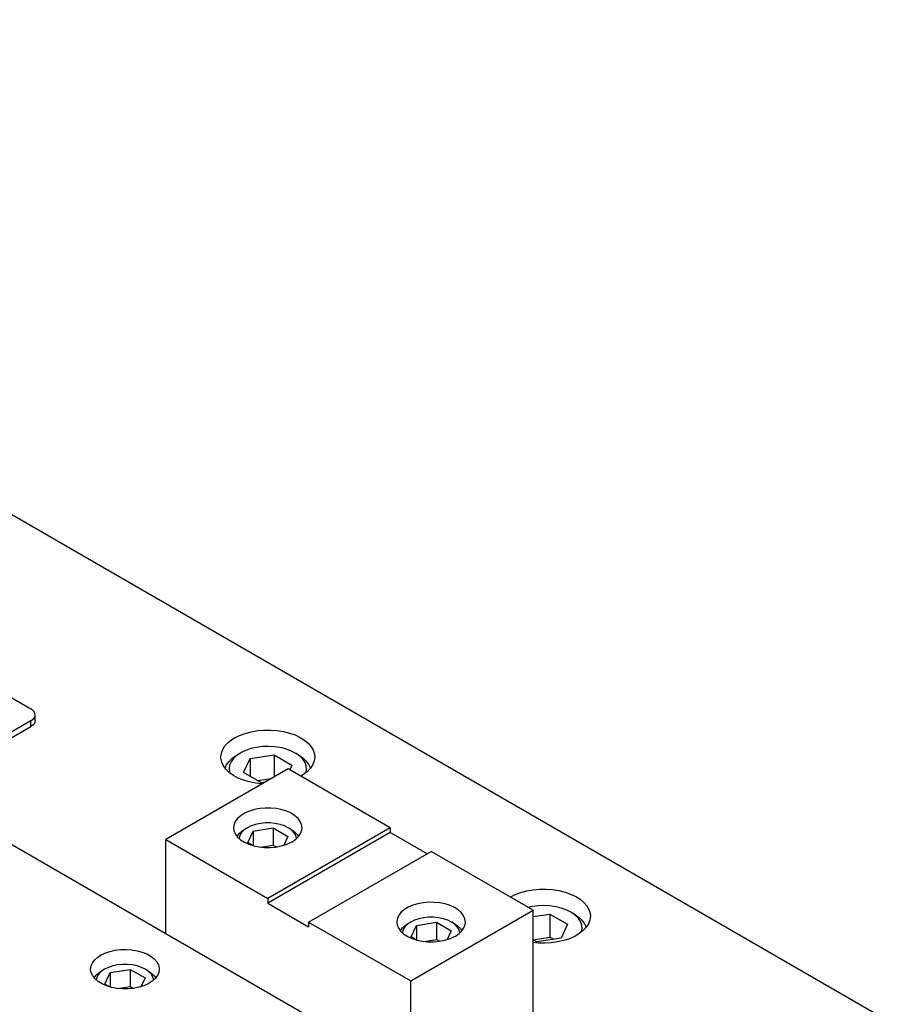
# Model space of a CAD drawing. Header units: inches. Extents: x 3 to 351, y 4 to 271.
# Tile 296 of 530: x 92 to 99, y 261 to 270. Entities that reach past the tile are written whole.
import ezdxf

# ---------------------------------------------------------------- set-up
doc = ezdxf.new("R2010")
doc.units = ezdxf.units.IN
doc.header["$LTSCALE"] = 0.5
doc.header["$MEASUREMENT"] = 0
doc.layers.add('DSS', color=7, linetype='Continuous')

msp = doc.modelspace()

# ---------------------------------------------------------------- linework, layer by layer
at = {"layer": 'DSS', "color": 254, "linetype": 'Continuous'}
for p, q in [((99.2201, 261.2664), (84.1764, 269.9518)), ((93.7313, 263.7954), (93.7876, 263.8005)), ((93.7876, 263.8005), (93.8446, 263.8009)), ((93.8446, 263.8009), (93.9011, 263.7967)), ((93.4776, 263.6916), (93.5113, 263.7182)), ((93.5113, 263.7182), (93.5343, 263.7326)), ((93.5343, 263.7326), (93.5773, 263.7542)), ((93.5773, 263.7542), (93.6251, 263.772)), ((93.6251, 263.772), (93.6768, 263.7859)), ((93.6768, 263.7859), (93.7313, 263.7954)), ((93.9011, 263.7967), (93.956, 263.7881)), ((93.956, 263.7881), (94.0083, 263.775)), ((94.0083, 263.775), (94.057, 263.7579)), ((94.057, 263.7579), (94.101, 263.737)), ((94.101, 263.737), (94.1395, 263.7127)), ((93.4193, 263.5996), (93.4312, 263.6317)), ((93.4312, 263.6317), (93.4508, 263.6626)), ((93.4508, 263.6626), (93.4776, 263.6916)), ((94.1395, 263.7127), (94.1717, 263.6856)), ((94.1717, 263.6856), (94.1971, 263.6562)), ((94.1971, 263.6562), (94.2151, 263.625)), ((93.4153, 263.5667), (93.4193, 263.5996)), ((93.4157, 263.5563), (93.4153, 263.5667)), ((93.4222, 263.5236), (93.4157, 263.5563)), ((94.2151, 263.625), (94.2253, 263.5926)), ((94.2278, 263.5667), (94.2238, 263.5339)), ((94.2253, 263.5926), (94.2278, 263.5667)), ((93.4366, 263.4918), (93.4222, 263.5236)), ((93.4585, 263.4614), (93.4366, 263.4918)), ((93.4876, 263.4331), (93.4585, 263.4614)), ((94.1923, 263.4709), (94.1654, 263.4419)), ((94.2119, 263.5018), (94.1923, 263.4709)), ((94.2238, 263.5339), (94.2119, 263.5018)), ((93.5233, 263.4075), (93.4876, 263.4331)), ((93.5648, 263.385), (93.5233, 263.4075)), ((93.6114, 263.366), (93.5648, 263.385)), ((94.1318, 263.4153), (94.1088, 263.4009)), ((94.1654, 263.4419), (94.1318, 263.4153)), ((93.6621, 263.351), (93.6114, 263.366)), ((93.7159, 263.3403), (93.6621, 263.351)), ((93.7718, 263.334), (93.7159, 263.3403)), ((95.9208, 262.3548), (95.9638, 262.3763)), ((95.9638, 262.3763), (96.0116, 262.3942)), ((96.0116, 262.3942), (96.0633, 262.4081)), ((96.0633, 262.4081), (96.1178, 262.4176)), ((96.1178, 262.4176), (96.1741, 262.4226)), ((96.1741, 262.4226), (96.2311, 262.4231)), ((96.2311, 262.4231), (96.2876, 262.4189)), ((96.2876, 262.4189), (96.3425, 262.4102)), ((96.3425, 262.4102), (96.3948, 262.3972)), ((96.3948, 262.3972), (96.4435, 262.3801)), ((96.4435, 262.3801), (96.4875, 262.3592)), ((96.4875, 262.3592), (96.526, 262.3349)), ((96.526, 262.3349), (96.5582, 262.3078)), ((96.5582, 262.3078), (96.5836, 262.2783)), ((96.5836, 262.2783), (96.6016, 262.2471)), ((96.6016, 262.2471), (96.6118, 262.2148)), ((96.6143, 262.1889), (96.6103, 262.1561)), ((96.6118, 262.2148), (96.6143, 262.1889)), ((96.5984, 262.1239), (96.5788, 262.093)), ((96.6103, 262.1561), (96.5984, 262.1239)), ((96.4785, 262.0139), (96.4335, 261.9938)), ((96.5183, 262.0375), (96.4785, 262.0139)), ((96.5519, 262.064), (96.5183, 262.0375)), ((96.5788, 262.093), (96.5519, 262.064)), ((96.162, 261.9559), (96.1196, 261.96)), ((96.2189, 261.9545), (96.162, 261.9559)), ((96.2756, 261.9576), (96.2189, 261.9545)), ((96.331, 261.9654), (96.2756, 261.9576)), ((96.384, 261.9775), (96.331, 261.9654)), ((96.4335, 261.9938), (96.384, 261.9775))]:
    msp.add_line(p, q, dxfattribs=at)
at = {"layer": 'DSS', "color": 176, "linetype": 'Continuous'}
for p, q in [((89.8264, 265.1058), (91.7709, 263.9832)), ((91.7783, 263.9785), (91.7709, 263.9832)), ((91.7908, 263.9682), (91.7783, 263.9785)), ((91.7709, 263.8811), (91.7849, 263.8907)), ((91.7849, 263.8907), (91.7958, 263.9016)), ((91.8, 263.9568), (91.7908, 263.9682)), ((91.7958, 263.9016), (91.8033, 263.9134)), ((91.8056, 263.9447), (91.8, 263.9568)), ((91.8033, 263.9134), (91.8071, 263.9258)), ((91.8075, 263.9321), (91.8056, 263.9447)), ((91.8071, 263.9258), (91.8075, 263.9321)), ((91.8075, 263.8831), (91.8075, 263.9321)), ((91.7709, 263.8811), (90.7562, 263.2953)), ((90.7987, 263.2708), (91.7709, 263.8321)), ((91.7783, 263.8367), (91.7709, 263.8321)), ((91.7908, 263.847), (91.7783, 263.8367)), ((91.8, 263.8584), (91.7908, 263.847)), ((91.8056, 263.8706), (91.8, 263.8584)), ((91.8075, 263.8831), (91.8056, 263.8706))]:
    msp.add_line(p, q, dxfattribs=at)
at = {"layer": 'DSS', "color": 9, "linetype": 'Continuous'}
for p, q in [((96.7207, 259.8517), (89.791, 263.8525)), ((93.9983, 263.4647), (92.9376, 262.8523)), ((94.8822, 262.9544), (93.9983, 263.4647)), ((93.7523, 263.1211), (93.706, 263.1123)), ((93.8004, 263.1254), (93.7523, 263.1211)), ((93.8491, 263.1251), (93.8004, 263.1254)), ((93.897, 263.1202), (93.8491, 263.1251)), ((93.943, 263.1108), (93.897, 263.1202)), ((93.5631, 263.0387), (93.5427, 263.0132)), ((93.5904, 263.062), (93.5631, 263.0387)), ((93.624, 263.0823), (93.5904, 263.062)), ((93.6629, 263.0993), (93.624, 263.0823)), ((93.706, 263.1123), (93.6629, 263.0993)), ((93.9856, 263.0972), (93.943, 263.1108)), ((94.0238, 263.0798), (93.9856, 263.0972)), ((94.0566, 263.0591), (94.0238, 263.0798)), ((94.0831, 263.0355), (94.0566, 263.0591)), ((94.1025, 263.0097), (94.0831, 263.0355)), ((93.5298, 262.9861), (93.5247, 262.9581)), ((93.5247, 262.9581), (93.5247, 262.9544)), ((93.5247, 262.9544), (93.5287, 262.9264)), ((93.5427, 263.0132), (93.5298, 262.9861)), ((94.8822, 262.9544), (93.8215, 262.342)), ((94.1144, 262.9824), (94.1025, 263.0097)), ((94.1184, 262.9544), (94.1144, 262.9824)), ((94.116, 262.9324), (94.1184, 262.9544)), ((94.8822, 262.9544), (94.8822, 262.9136)), ((93.5287, 262.9264), (93.5405, 262.8991)), ((93.5405, 262.8991), (93.56, 262.8733)), ((93.56, 262.8733), (93.5864, 262.8497)), ((94.8822, 262.9136), (93.8215, 262.3012)), ((94.0629, 262.8546), (94.0879, 262.8788)), ((94.0879, 262.8788), (94.1058, 262.9049)), ((94.1058, 262.9049), (94.116, 262.9324)), ((95.2004, 262.7299), (94.8822, 262.9136)), ((92.9376, 262.0358), (92.9376, 262.8523)), ((92.9376, 262.8523), (93.8215, 262.342)), ((93.5864, 262.8497), (93.6192, 262.829)), ((93.6192, 262.829), (93.6575, 262.8116)), ((93.6575, 262.8116), (93.7001, 262.798)), ((93.7001, 262.798), (93.746, 262.7886)), ((93.746, 262.7886), (93.794, 262.7837)), ((93.794, 262.7837), (93.8427, 262.7834)), ((93.8427, 262.7834), (93.8908, 262.7877)), ((93.8908, 262.7877), (93.937, 262.7965)), ((93.937, 262.7965), (93.9802, 262.8095)), ((93.9802, 262.8095), (94.0191, 262.8265)), ((94.0191, 262.8265), (94.0315, 262.8332)), ((94.0315, 262.8332), (94.0629, 262.8546)), ((94.1751, 262.1379), (95.2357, 262.7503)), ((96.1196, 262.24), (95.2357, 262.7503)), ((93.8215, 262.342), (93.8215, 262.3012)), ((93.8215, 262.3012), (94.1751, 262.0971)), ((95.0382, 262.2659), (95.0046, 262.2455)), ((95.0771, 262.2828), (95.0382, 262.2659)), ((95.1202, 262.2958), (95.0771, 262.2828)), ((95.1665, 262.3046), (95.1202, 262.2958)), ((95.2146, 262.3089), (95.1665, 262.3046)), ((95.2633, 262.3086), (95.2146, 262.3089)), ((95.3113, 262.3037), (95.2633, 262.3086)), ((95.3572, 262.2943), (95.3113, 262.3037)), ((95.3998, 262.2808), (95.3572, 262.2943)), ((95.4381, 262.2633), (95.3998, 262.2808)), ((94.9569, 262.1967), (94.944, 262.1696)), ((94.9773, 262.2222), (94.9569, 262.1967)), ((95.0046, 262.2455), (94.9773, 262.2222)), ((95.059, 261.6276), (96.1196, 262.24)), ((95.4709, 262.2426), (95.4381, 262.2633)), ((95.4973, 262.219), (95.4709, 262.2426)), ((95.5168, 262.1932), (95.4973, 262.219)), ((95.5286, 262.1659), (95.5168, 262.1932)), ((96.1196, 260.8111), (96.1196, 262.24)), ((94.1751, 262.1379), (95.059, 261.6276)), ((94.1751, 262.1379), (94.1751, 262.0971)), ((94.944, 262.1696), (94.9389, 262.1416)), ((94.9389, 262.1416), (94.9389, 262.1379)), ((94.9389, 262.1379), (94.9429, 262.1099)), ((94.9429, 262.1099), (94.9547, 262.0826)), ((95.52, 262.0884), (95.5302, 262.1159)), ((95.5326, 262.1379), (95.5286, 262.1659)), ((95.5302, 262.1159), (95.5326, 262.1379)), ((94.9547, 262.0826), (94.9742, 262.0568)), ((94.9742, 262.0568), (95.0006, 262.0333)), ((95.0006, 262.0333), (95.0334, 262.0125)), ((95.0334, 262.0125), (95.0717, 261.9951)), ((95.3944, 261.993), (95.4333, 262.01)), ((95.4333, 262.01), (95.4457, 262.0167)), ((95.4457, 262.0167), (95.4772, 262.0382)), ((95.4772, 262.0382), (95.5022, 262.0623)), ((95.5022, 262.0623), (95.52, 262.0884)), ((95.0717, 261.9951), (95.1143, 261.9815)), ((95.1143, 261.9815), (95.1602, 261.9721)), ((95.1602, 261.9721), (95.2082, 261.9672)), ((95.2082, 261.9672), (95.2569, 261.9669)), ((95.2569, 261.9669), (95.305, 261.9712)), ((95.305, 261.9712), (95.3513, 261.98)), ((95.3513, 261.98), (95.3944, 261.993)), ((92.349, 261.8343), (92.3742, 261.8509)), ((92.3742, 261.8509), (92.4113, 261.869)), ((92.4113, 261.869), (92.4531, 261.8835)), ((92.4531, 261.8835), (92.4984, 261.8938)), ((92.4984, 261.8938), (92.546, 261.8996)), ((92.546, 261.8996), (92.5947, 261.901)), ((92.5947, 261.901), (92.643, 261.8977)), ((92.643, 261.8977), (92.6898, 261.8898)), ((92.6898, 261.8898), (92.7337, 261.8777)), ((92.7337, 261.8777), (92.7736, 261.8616)), ((92.7736, 261.8616), (92.8084, 261.8419)), ((92.8084, 261.8419), (92.8372, 261.8192)), ((92.2872, 261.7297), (92.2912, 261.7577)), ((92.2912, 261.7577), (92.3031, 261.7849)), ((92.3031, 261.7849), (92.3225, 261.8107)), ((92.3225, 261.8107), (92.349, 261.8343)), ((92.8372, 261.8192), (92.8592, 261.7942)), ((92.8592, 261.7942), (92.8737, 261.7673)), ((92.8737, 261.7673), (92.8805, 261.7395)), ((92.2873, 261.7259), (92.2872, 261.7297)), ((92.2923, 261.698), (92.2873, 261.7259)), ((92.3052, 261.6709), (92.2923, 261.698)), ((92.3256, 261.6453), (92.3052, 261.6709)), ((92.8651, 261.6744), (92.8457, 261.6486)), ((92.877, 261.7016), (92.8651, 261.6744)), ((92.881, 261.7297), (92.877, 261.7016)), ((92.8805, 261.7395), (92.881, 261.7297)), ((92.353, 261.6221), (92.3256, 261.6453)), ((92.3866, 261.6017), (92.353, 261.6221)), ((92.4254, 261.5848), (92.3866, 261.6017)), ((92.4686, 261.5718), (92.4254, 261.5848)), ((92.7482, 261.5868), (92.7055, 261.5733)), ((92.7864, 261.6042), (92.7482, 261.5868)), ((92.8192, 261.625), (92.7864, 261.6042)), ((92.8457, 261.6486), (92.8192, 261.625)), ((95.059, 260.8111), (95.059, 261.6276)), ((92.5148, 261.563), (92.4686, 261.5718)), ((92.563, 261.5587), (92.5148, 261.563)), ((92.6117, 261.559), (92.563, 261.5587)), ((92.6596, 261.5639), (92.6117, 261.559)), ((92.7055, 261.5733), (92.6596, 261.5639))]:
    msp.add_line(p, q, dxfattribs=at)
at = {"layer": 'DSS', "color": 96, "linetype": 'Continuous'}
msp.add_line((91.7709, 263.8321), (91.7709, 263.8811), dxfattribs=at)
at = {"layer": 'DSS', "color": 132, "linetype": 'Continuous'}
for p, q in [((93.6756, 263.6394), (93.6308, 263.6243)), ((93.7238, 263.6503), (93.6756, 263.6394)), ((93.7744, 263.6567), (93.7238, 263.6503)), ((93.8261, 263.6586), (93.7744, 263.6567)), ((93.8777, 263.6559), (93.8261, 263.6586)), ((93.928, 263.6486), (93.8777, 263.6559)), ((93.9757, 263.637), (93.928, 263.6486)), ((94.0197, 263.6213), (93.9757, 263.637)), ((93.4859, 263.5293), (93.5138, 263.5565)), ((93.523, 263.5537), (93.5029, 263.5261)), ((93.5138, 263.5565), (93.5482, 263.581)), ((93.5503, 263.5791), (93.523, 263.5537)), ((93.5482, 263.581), (93.5564, 263.5859)), ((93.584, 263.6018), (93.5503, 263.5791)), ((93.584, 263.6018), (93.5564, 263.5859)), ((93.5905, 263.6055), (93.584, 263.6018)), ((93.6308, 263.6243), (93.5905, 263.6055)), ((93.6124, 263.4323), (93.6684, 263.5531)), ((93.6684, 263.5531), (93.8776, 263.5854)), ((93.6684, 263.5531), (93.6684, 263.4)), ((93.8776, 263.5854), (94.0307, 263.497)), ((93.8776, 263.5854), (93.8776, 263.395)), ((94.0591, 263.6018), (94.0197, 263.6213)), ((94.0867, 263.5859), (94.0591, 263.6018)), ((94.0676, 263.5968), (94.0591, 263.6018)), ((94.0998, 263.5733), (94.0676, 263.5968)), ((94.0867, 263.5859), (94.1225, 263.562)), ((94.1254, 263.5473), (94.0998, 263.5733)), ((94.1225, 263.562), (94.1518, 263.5353)), ((94.1438, 263.5194), (94.1254, 263.5473)), ((93.4519, 263.4694), (93.4651, 263.5001)), ((93.4651, 263.5001), (93.4859, 263.5293)), ((93.4903, 263.4971), (93.4856, 263.4673)), ((93.4856, 263.4673), (93.4889, 263.4375)), ((93.5029, 263.5261), (93.4903, 263.4971)), ((94.0307, 263.497), (94.012, 263.4568)), ((94.1546, 263.4901), (94.1438, 263.5194)), ((94.1518, 263.5353), (94.1742, 263.5064)), ((94.1522, 263.4305), (94.1574, 263.4603)), ((94.1574, 263.4603), (94.1546, 263.4901)), ((94.1742, 263.5064), (94.189, 263.476)), ((94.189, 263.476), (94.1911, 263.4694)), ((93.4889, 263.4375), (93.4908, 263.4305)), ((93.7655, 263.3439), (93.6124, 263.4323)), ((93.7326, 263.3629), (93.8548, 263.3819)), ((93.7978, 263.3489), (93.7655, 263.3439)), ((93.6448, 262.9544), (93.6167, 262.9351)), ((93.6448, 262.9544), (93.6227, 262.9416)), ((93.6781, 262.9706), (93.6448, 262.9544)), ((93.6448, 262.9544), (93.6448, 262.9544)), ((93.7159, 262.9831), (93.6781, 262.9706)), ((93.694, 262.926), (93.8682, 262.953)), ((93.7568, 262.9918), (93.7159, 262.9831)), ((93.7997, 262.9961), (93.7568, 262.9918)), ((93.8433, 262.9961), (93.7997, 262.9961)), ((93.8862, 262.9918), (93.8433, 262.9961)), ((93.8682, 262.953), (93.9958, 262.8793)), ((93.8682, 262.953), (93.8682, 262.8043)), ((93.9272, 262.9831), (93.8862, 262.9918)), ((93.9649, 262.9706), (93.9272, 262.9831)), ((93.9983, 262.9544), (93.9649, 262.9706)), ((94.0204, 262.9416), (93.9983, 262.9544)), ((94.0024, 262.9519), (93.9983, 262.9544)), ((94.0297, 262.9323), (94.0024, 262.9519)), ((93.5551, 262.8788), (93.574, 262.9039)), ((93.5725, 262.8649), (93.572, 262.8615)), ((93.58, 262.8897), (93.5725, 262.8649)), ((93.574, 262.9039), (93.5999, 262.9268)), ((93.595, 262.9133), (93.58, 262.8897)), ((93.6167, 262.9351), (93.595, 262.9133)), ((93.5999, 262.9268), (93.6227, 262.9416)), ((93.6473, 262.8254), (93.694, 262.926)), ((93.694, 262.926), (93.694, 262.7996)), ((93.9958, 262.8793), (93.9603, 262.8029)), ((94.0204, 262.9416), (94.051, 262.9207)), ((94.0505, 262.9102), (94.0297, 262.9323)), ((94.0645, 262.8864), (94.0505, 262.9102)), ((94.051, 262.9207), (94.075, 262.8972)), ((94.071, 262.8615), (94.0645, 262.8864)), ((94.075, 262.8972), (94.088, 262.8788)), ((93.6899, 262.8008), (93.6473, 262.8254)), ((93.7568, 262.7871), (93.8682, 262.8043)), ((93.8682, 262.8043), (93.8958, 262.7884)), ((96.1103, 262.2724), (96.0759, 262.2652)), ((96.1609, 262.2789), (96.1103, 262.2724)), ((96.2126, 262.2808), (96.1609, 262.2789)), ((96.2642, 262.2781), (96.2126, 262.2808)), ((96.3144, 262.2708), (96.2642, 262.2781)), ((96.3622, 262.2592), (96.3144, 262.2708)), ((95.214, 262.1796), (95.171, 262.1753)), ((95.2575, 262.1796), (95.214, 262.1796)), ((95.3005, 262.1753), (95.2575, 262.1796)), ((96.1196, 262.1853), (96.2641, 262.2076)), ((96.2641, 262.2076), (96.4171, 262.1192)), ((96.2641, 262.2076), (96.2641, 262.0076)), ((96.4062, 262.2435), (96.3622, 262.2592)), ((96.4456, 262.224), (96.4062, 262.2435)), ((96.4732, 262.2081), (96.4456, 262.224)), ((96.4541, 262.2189), (96.4456, 262.224)), ((96.4863, 262.1955), (96.4541, 262.2189)), ((96.4732, 262.2081), (96.509, 262.1841)), ((96.5119, 262.1695), (96.4863, 262.1955)), ((96.509, 262.1841), (96.5383, 262.1575)), ((94.9882, 262.0874), (95.0141, 262.1103)), ((95.0092, 262.0968), (94.9943, 262.0732)), ((95.031, 262.1186), (95.0092, 262.0968)), ((95.0141, 262.1103), (95.0369, 262.1251)), ((95.059, 262.1379), (95.031, 262.1186)), ((95.059, 262.1379), (95.0369, 262.1251)), ((95.0924, 262.1541), (95.059, 262.1379)), ((95.059, 262.1379), (95.059, 262.1379)), ((95.0615, 262.0089), (95.1082, 262.1095)), ((95.1301, 262.1667), (95.0924, 262.1541)), ((95.1082, 262.1095), (95.2824, 262.1365)), ((95.1082, 262.1095), (95.1082, 261.9831)), ((95.171, 262.1753), (95.1301, 262.1667)), ((95.2824, 262.1365), (95.41, 262.0628)), ((95.2824, 262.1365), (95.2824, 261.9879)), ((95.3414, 262.1667), (95.3005, 262.1753)), ((95.3791, 262.1541), (95.3414, 262.1667)), ((95.4125, 262.1379), (95.3791, 262.1541)), ((95.4346, 262.1251), (95.4125, 262.1379)), ((95.4167, 262.1355), (95.4125, 262.1379)), ((95.4439, 262.1158), (95.4167, 262.1355)), ((95.4346, 262.1251), (95.4652, 262.1042)), ((95.4648, 262.0937), (95.4439, 262.1158)), ((95.4652, 262.1042), (95.4892, 262.0807)), ((96.4171, 262.1192), (96.3611, 261.9985)), ((96.5303, 262.1416), (96.5119, 262.1695)), ((96.5411, 262.1123), (96.5303, 262.1416)), ((96.5383, 262.1575), (96.5607, 262.1286)), ((96.5439, 262.0824), (96.5411, 262.1123)), ((96.5607, 262.1286), (96.5755, 262.0982)), ((96.5755, 262.0982), (96.5776, 262.0916)), ((94.9693, 262.0623), (94.9882, 262.0874)), ((94.9867, 262.0484), (94.9863, 262.045)), ((94.9943, 262.0732), (94.9867, 262.0484)), ((95.41, 262.0628), (95.3746, 261.9864)), ((95.4787, 262.0699), (95.4648, 262.0937)), ((95.4852, 262.045), (95.4787, 262.0699)), ((95.4892, 262.0807), (95.5022, 262.0623)), ((96.5387, 262.0527), (96.5439, 262.0824)), ((95.1041, 261.9843), (95.0615, 262.0089)), ((95.1711, 261.9706), (95.2824, 261.9879)), ((95.2824, 261.9879), (95.31, 261.972)), ((96.1196, 261.9852), (96.2641, 262.0076)), ((96.152, 261.9661), (96.1196, 261.9848)), ((96.3611, 261.9985), (96.152, 261.9661)), ((96.2641, 262.0076), (96.297, 261.9885)), ((92.4784, 261.7584), (92.4407, 261.7458)), ((92.5194, 261.767), (92.4784, 261.7584)), ((92.5623, 261.7714), (92.5194, 261.767)), ((92.6059, 261.7714), (92.5623, 261.7714)), ((92.6488, 261.767), (92.6059, 261.7714)), ((92.6898, 261.7584), (92.6488, 261.767)), ((92.7275, 261.7458), (92.6898, 261.7584)), ((92.3177, 261.6541), (92.3366, 261.6792)), ((92.3366, 261.6792), (92.3625, 261.7021)), ((92.3575, 261.6886), (92.3426, 261.665)), ((92.3793, 261.7104), (92.3575, 261.6886)), ((92.3625, 261.7021), (92.3852, 261.7169)), ((92.4073, 261.7297), (92.3793, 261.7104)), ((92.4073, 261.7297), (92.3852, 261.7169)), ((92.4407, 261.7458), (92.4073, 261.7297)), ((92.4073, 261.7297), (92.4073, 261.7297)), ((92.4098, 261.6006), (92.4565, 261.7013)), ((92.4565, 261.7013), (92.6308, 261.7282)), ((92.4565, 261.7013), (92.4565, 261.5749)), ((92.6308, 261.7282), (92.7584, 261.6546)), ((92.6308, 261.7282), (92.6308, 261.5796)), ((92.7609, 261.7297), (92.7275, 261.7458)), ((92.783, 261.7169), (92.7609, 261.7297)), ((92.765, 261.7272), (92.7609, 261.7297)), ((92.7922, 261.7076), (92.765, 261.7272)), ((92.783, 261.7169), (92.8135, 261.696)), ((92.8131, 261.6855), (92.7922, 261.7076)), ((92.827, 261.6616), (92.8131, 261.6855)), ((92.8135, 261.696), (92.8376, 261.6724)), ((92.8376, 261.6724), (92.8505, 261.6541)), ((92.335, 261.6402), (92.3346, 261.6368)), ((92.3426, 261.665), (92.335, 261.6402)), ((92.4524, 261.576), (92.4098, 261.6006)), ((92.7584, 261.6546), (92.7229, 261.5782)), ((92.8336, 261.6368), (92.827, 261.6616)), ((92.5194, 261.5624), (92.6308, 261.5796)), ((92.6308, 261.5796), (92.6583, 261.5637))]:
    msp.add_line(p, q, dxfattribs=at)

doc.saveas('drawing.dxf')
